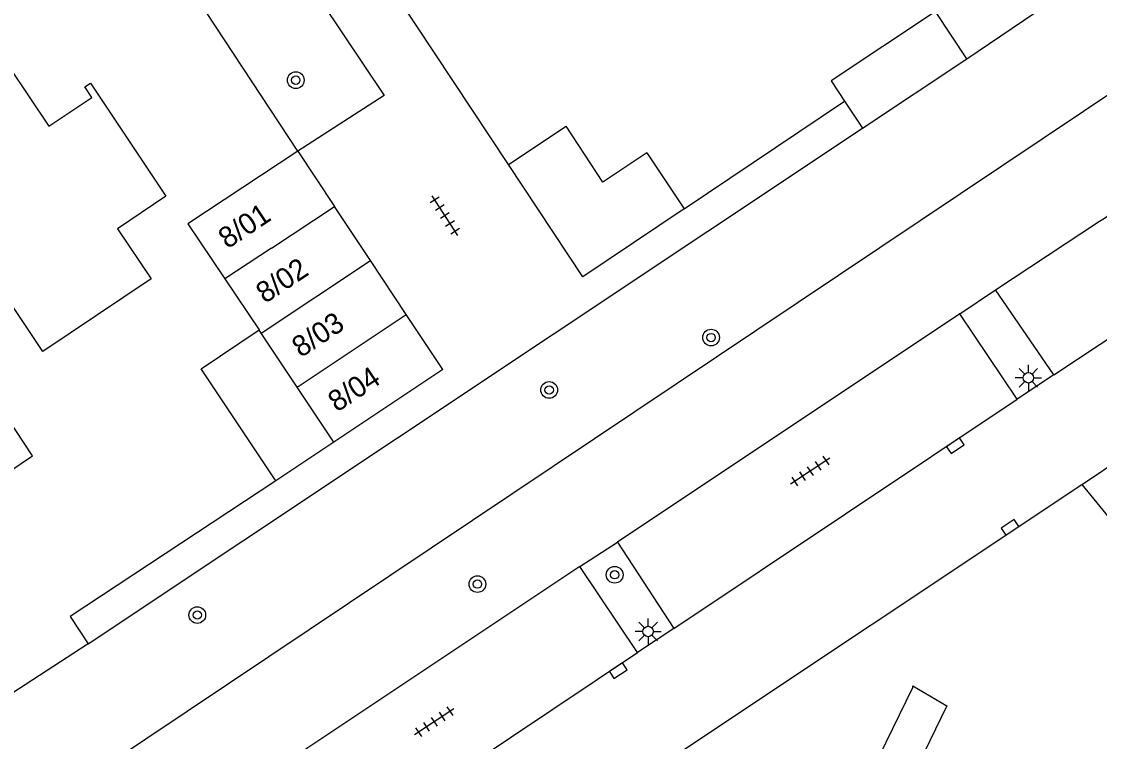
# Model space of a CAD drawing. Extents: x 137999 to 141000, y 397500 to 400501.
# Drawn here: x 138214.5 to 138266.1, y 399418.1 to 399452.6 of the extents above; entities that cross this region are included whole.
import ezdxf

# ---------------------------------------------------------------- set-up
doc = ezdxf.new("R2010")
doc.units = 0
for name, color, linetype in [('gg-afsc-erfafscheiding', 7, 'Continuous'), ('gg-afsc-muur', 7, 'Continuous'), ('gg-anno-huisnummerreeks BGT', 7, 'Continuous'), ('gg-anno-openbare ruimte label', 7, 'Continuous'), ('gg-bbg-bijgebouw', 7, 'Continuous'), ('gg-bbg-gedigitaliseerde bebouwing', 7, 'Continuous'), ('gg-bbg-gedigitaliseerde bijgebouw', 7, 'Continuous'), ('gg-bbg-hoofdgebouw', 7, 'Continuous'), ('gg-bbg-tussenscheiding', 7, 'Continuous'), ('gg-knt-verharding', 7, 'Continuous'), ('gt-grn-groengrens', 7, 'Continuous'), ('gt-grn-vlakafsluiter', 7, 'Continuous'), ('gt-symb-boom', 7, 'Continuous'), ('gt-symb-kolk', 7, 'Continuous'), ('gt-symb-lichtmast', 7, 'Continuous'), ('gt-symb-tegel verharding', 7, 'Continuous')]:
    doc.layers.add(name, color=color, linetype=linetype)

# ---------------------------------------------------------------- blocks, each defined once
blk = doc.blocks.new('gt0-LMAST')
at = {"layer": 'gt-symb-lichtmast'}
for p, q in [((-0.005, 0.246), (-0.005, 0.621)), ((-0.182, 0.173), (-0.447, 0.438)), ((0.172, 0.173), (0.437, 0.438)), ((-0.255, -0.004), (-0.63, -0.004)), ((-0.182, -0.181), (-0.447, -0.446)), ((-0.005, -0.254), (-0.005, -0.629)), ((0.437, -0.446), (0.172, -0.181)), ((0.245, -0.004), (0.62, -0.004))]:
    blk.add_line(p, q, dxfattribs=at)
blk.add_circle((-0.005, -0.004), 0.25, dxfattribs=at)
blk = doc.blocks.new('gt0-BOOM')
at = {"layer": 'gt-symb-boom'}
for radius in [0.4, 0.2]:
    blk.add_circle((0, 0), radius, dxfattribs=at)
blk = doc.blocks.new('gt0-KOLK')
at = {"layer": 'gt-symb-kolk'}
blk.add_lwpolyline([(0, 0), (0.375, 0), (0.375, 0.4), (-0.375, 0.4), (-0.375, 0), (0, 0)], dxfattribs=at)
blk = doc.blocks.new('gt0-TEG1')
at = {"layer": 'gt-symb-tegel verharding'}
for p, q in [((-1.125, 0), (1.125, 0)), ((-0.9, -0.25), (-0.9, 0.25)), ((-0.45, -0.25), (-0.45, 0.25)), ((0, -0.25), (0, 0.25)), ((0.45, -0.25), (0.45, 0.25)), ((0.9, -0.25), (0.9, 0.25))]:
    blk.add_line(p, q, dxfattribs=at)

msp = doc.modelspace()

# ---------------------------------------------------------------- linework, layer by layer
at = {"layer": 'gg-afsc-erfafscheiding'}
for p, q in [((138259.74, 399450.79), (138264.63, 399454.11)), ((138226.641, 399430.575), (138216.783, 399424.072))]:
    msp.add_line(p, q, dxfattribs=at)
at = {"layer": 'gg-afsc-muur'}
for p, q in [((138216.783, 399424.072), (138217.649, 399422.767)), ((138217.649, 399422.767), (138212.578, 399419.476))]:
    msp.add_line(p, q, dxfattribs=at)
at = {"layer": 'gg-bbg-bijgebouw'}
for p, q in [((138254.73, 399447.47), (138259.74, 399450.79)), ((138253.873, 399448.761), (138254.73, 399447.47)), ((138237.78, 399445.72), (138240.54, 399447.56)), ((138227.69, 399446.37), (138229.448, 399443.72)), ((138244.41, 399446.28), (138246.19, 399443.6)), ((138231.169, 399441.126), (138229.448, 399443.72)), ((138232.888, 399438.535), (138231.169, 399441.126)), ((138234.631, 399435.908), (138232.888, 399438.535)), ((138234.631, 399435.908), (138229.416, 399432.427)), ((138229.416, 399432.427), (138226.641, 399430.575))]:
    msp.add_line(p, q, dxfattribs=at)
for points in [[(138259.74, 399450.79), (138258.23, 399453.06), (138253.23, 399449.73), (138253.873, 399448.761)], [(138246.19, 399443.6), (138241.34, 399440.35), (138237.78, 399445.72)]]:
    msp.add_lwpolyline(points, dxfattribs=at)
at = {"layer": 'gg-bbg-gedigitaliseerde bebouwing'}
msp.add_lwpolyline([(138220.662, 399440.242), (138215.481, 399436.774), (138213.856, 399439.211)], dxfattribs=at)
at = {"layer": 'gg-bbg-gedigitaliseerde bijgebouw'}
msp.add_line((138224.2, 399440.243), (138225.849, 399437.799), dxfattribs=at)
for points in [[(138244.41, 399446.28), (138242.294, 399444.875), (138240.54, 399447.56)], [(138227.69, 399446.37), (138222.421, 399442.88), (138224.2, 399440.243)], [(138226.641, 399430.575), (138223.058, 399435.933), (138225.849, 399437.799)], [(138212.655, 399430.206), (138214.984, 399431.764), (138212.516, 399435.503), (138210.176, 399433.937)]]:
    msp.add_lwpolyline(points, dxfattribs=at)
at = {"layer": 'gg-bbg-hoofdgebouw'}
msp.add_lwpolyline([(138213.89, 399450.37), (138215.765, 399447.558), (138217.828, 399448.934), (138217.49, 399449.441), (138217.756, 399449.619), (138221.376, 399444.209), (138219.049, 399442.652), (138220.662, 399440.242)], dxfattribs=at)
at = {"layer": 'gg-bbg-tussenscheiding'}
for p, q in [((138226.428, 399441.719), (138229.448, 399443.72)), ((138226.428, 399441.719), (138224.2, 399440.243)), ((138225.945, 399437.655), (138231.169, 399441.126)), ((138227.664, 399435.065), (138232.888, 399438.535)), ((138225.945, 399437.655), (138225.849, 399437.799)), ((138227.664, 399435.065), (138225.945, 399437.655)), ((138229.416, 399432.427), (138227.664, 399435.065))]:
    msp.add_line(p, q, dxfattribs=at)
at = {"layer": 'gg-knt-verharding'}
for p, q in [((138237.78, 399445.72), (138225.567, 399464.213)), ((138246.19, 399443.6), (138253.873, 399448.761)), ((138217.649, 399422.767), (138254.73, 399447.47)), ((138261.105, 399439.727), (138266.084, 399443.014)), ((138263.902, 399435.648), (138261.105, 399439.727)), ((138263.902, 399435.648), (138268.852, 399438.951)), ((138259.394, 399438.568), (138242.997, 399427.632)), ((138262.151, 399434.48), (138259.394, 399438.568)), ((138263.902, 399435.648), (138262.151, 399434.48)), ((138245.693, 399423.508), (138262.151, 399434.48)), ((138265.509, 399430.576), (138267.035, 399431.592)), ((138213.725, 399396.092), (138265.247, 399430.402)), ((138265.247, 399430.402), (138265.509, 399430.576)), ((138265.247, 399430.402), (138270.534, 399423.886)), ((138242.997, 399427.632), (138245.693, 399423.508)), ((138241.193, 399426.469), (138224.468, 399415.326)), ((138243.965, 399422.348), (138241.193, 399426.469)), ((138245.693, 399423.508), (138243.965, 399422.348)), ((138227.228, 399411.17), (138243.965, 399422.348))]:
    msp.add_line(p, q, dxfattribs=at)
msp.add_lwpolyline([(138222.874, 399462.416), (138231.835, 399449.024), (138227.69, 399446.37)], dxfattribs=at)
msp.add_arc((138262.465, 399449.101), 7.082, 300.7362, 336.2785, dxfattribs=at)
at = {"layer": 'gt-grn-groengrens'}
for p, q in [((138211.47, 399412.242), (138270.276, 399451.598)), ((138259.394, 399438.568), (138261.105, 399439.727)), ((138241.193, 399426.469), (138242.997, 399427.632))]:
    msp.add_line(p, q, dxfattribs=at)
msp.add_lwpolyline([(138257.146, 399420.681), (138257.146, 399420.756), (138258.775, 399419.792), (138251.148, 399404.083), (138249.445, 399404.898), (138257.146, 399420.681)], dxfattribs=at)
at = {"layer": 'gt-grn-vlakafsluiter'}
msp.add_line((138227.69, 399446.37), (138218.894, 399459.76), dxfattribs=at)

# ---------------------------------------------------------------- block references
at = {"layer": 'gt-symb-boom'}
for p in [(138227.596, 399449.765), (138247.483, 399437.438), (138239.73, 399434.926), (138242.867, 399426.074), (138236.293, 399425.627), (138222.879, 399424.147)]:
    msp.add_blockref('gt0-BOOM', p, dxfattribs=at)
at = {"layer": 'gt-symb-kolk'}
for p, rotation in [((138259.288, 399432.086), 33.705956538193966), ((138261.912, 399428.181), 33.70595654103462), ((138242.924, 399421.653), -146.26292836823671)]:
    msp.add_blockref('gt0-KOLK', p, dxfattribs=dict(at, rotation=rotation))
at = {"layer": 'gt-symb-lichtmast'}
for p in [(138262.685, 399435.514), (138244.475, 399423.361)]:
    msp.add_blockref('gt0-LMAST', p, dxfattribs=at)
at = {"layer": 'gt-symb-tegel verharding'}
for p, rotation in [((138234.737, 399443.276), 123.00706175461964), ((138252.232, 399431.043), -146.29404346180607), ((138234.224, 399419.037), -146.2940434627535)]:
    msp.add_blockref('gt0-TEG1', p, dxfattribs=dict(at, rotation=rotation))

# ---------------------------------------------------------------- texts
at = {"layer": 'gg-anno-huisnummerreeks BGT'}
for s, p in [('8/01', (138224.32, 399441.659)), ('8/02', (138226.119, 399439.043)), ('8/03', (138227.839, 399436.45)), ('8/04', (138229.57, 399433.841))]:
    msp.add_text(s, height=1, rotation=33.6, dxfattribs=at).set_placement(p)
at = {"layer": 'gg-anno-openbare ruimte label'}
msp.add_text('Anton van Duinkerkenlaan', height=2.5, rotation=34, dxfattribs=at).set_placement((138186.534, 399443.003))

doc.saveas('drawing.dxf')
